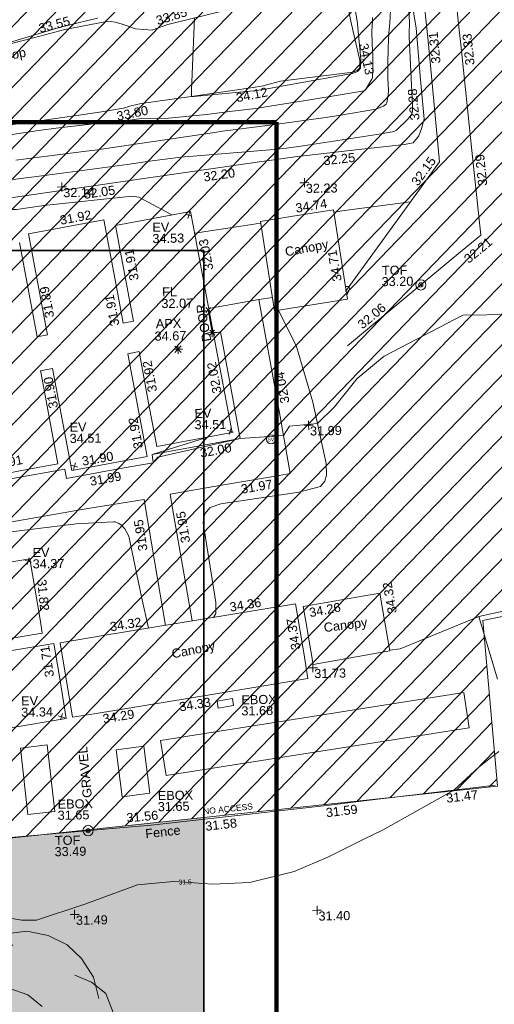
# Model space of a CAD drawing. Header units: millimetres. Extents: x -287732 to 520720, y -88450 to 287754.
# Tile 287 of 383: x 163753 to 183318, y 113792 to 154382. Entities that reach past the tile are written whole.
import ezdxf

# ---------------------------------------------------------------- set-up
doc = ezdxf.new("R2010")
doc.units = ezdxf.units.MM
for name, pattern in [('IMPORT-HIDDEN2 _3_', [4762.5, 3175, -1587.5]), ('IMPORT-UG_DRAINAGE_UNIDENTIFIED_QLB2 _2_', [2700, 1500, -300.0000000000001, 0, -250, 150, -300.0000000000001, 0, -200]), ('IMPORT-UG_ELEC_STREET LIGHTING_QLB2 _2_', [2700, 1500, -300.0000000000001, 0, -250, 150, -300.0000000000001, 0, -200])]:
    doc.linetypes.add(name, pattern=pattern)
for name, color, linetype, lineweight, true_color in [('00__TOPO__TOP_OF_FENCE_SYMBOL', 7, 'Continuous', 9, 0x666666), ('00_TOPO_APEX_BUILDING', 7, 'Continuous', 9, 0x666666), ('00_TOPO_EAVE', 7, 'Continuous', 9, 0x666666), ('00_TOPO_LEVEL_FLOOR', 7, 'Continuous', 9, 0x666666), ('00_TOPO_SERV_STOP_VALVE', 7, 'Continuous', 9, 0x666666), ('00_TOPO_TREE', 7, 'Continuous', 9, 0x666666), ('00_UAV_APEX_BUILDING', 7, 'Continuous', 9, 0x666666), ('00_UAV_BUILDING_CANOPY', 7, 'Continuous', 9, 0xff7fff), ('00_UAV_BUILDING_OUTLINE', 5, 'Continuous', 9, 0x0000ff), ('00_UAV_EAVE', 7, 'Continuous', 9, 0x666666), ('00_UAV_ESB_BOX', 240, 'Continuous', 9, 0xff003f), ('00_UAV_FENCE', 7, 'Continuous', 9, 0x264c2f), ('00_UAV_FOOTPATH', 7, 'Continuous', 9, 0xa50000), ('00_UAV_FORM_LINES', 7, 'Continuous', 9, 0x666666), ('00_UAV_FORM_LINES_2D', 7, 'Continuous', 9, 0x666666), ('00_UAV_INT_DOOR', 7, 'Continuous', 9, 0x7f4f3f), ('00_UAV_LEVEL_FLOOR', 7, 'Continuous', 9, 0x666666), ('00_UAV_LEVEL_SPOT', 7, 'Continuous', 9, 0x666666), ('00_UAV_PARKING', 4, 'Continuous', 9, 0x00ffff), ('00_UAV_SLOPE_BOTTOM', 30, 'Continuous', 9, 0xff7f00), ('00_UAV_SLOPE_TOP', 40, 'Continuous', 9, 0xffbf00), ('00_UAV_TOP_OF_FENCE', 6, 'Continuous', 9, 0xff00ff), ('01_DTM_CONTOUR_MJR', 7, 'Continuous', 9, 0x7f3f00), ('01_DTM_CONTOUR_MNR', 7, 'Continuous', 9, 0xa5a552), ('01_DTM_CONTOUR_MNR_LABELS', 7, 'Continuous', 9, 0xa5a552), ('12333-PUM-2D-U-0001-C01 - Rev2_REVIT IMPORT_dwg', 7, 'Continuous', 9, 0x767676), ('A_RHA_Line', 7, 'Continuous', 9, 0x00a600), ('PUM-CHAMBER EXTENTS', 6, 'IMPORT-HIDDEN2 _3_', 9, 0xff00ff), ('PUM-UNABLE TO SURVEY', 190, 'Continuous', 9, 0x7f00ff), ('PUM-UNIDENTIFIED-QLB2', 150, 'IMPORT-UG_DRAINAGE_UNIDENTIFIED_QLB2 _2_', 9, 0x007fff)]:
    doc.layers.add(name, color=color, linetype=linetype, lineweight=lineweight, true_color=true_color)
for name, color, linetype, lineweight in [('00_UAV_SURFACE', 7, 'Continuous', 9), ('00_UAV_SURVEY_TEXT', 7, 'Continuous', 9), ('A_RHA_Detail', 7, 'Continuous', 9)]:
    doc.layers.add(name, color=color, linetype=linetype, lineweight=lineweight)
doc.styles.add('Arial_1', font='arial.ttf', dxfattribs={"height": 250})
doc.styles.add('Swis721 Lt BT', font='swissl.ttf', dxfattribs={"height": 399.9999999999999})
doc.styles.add('Swis721 Lt BT_1', font='swissl.ttf', dxfattribs={"height": 200})
doc.styles.add('Swis721 Lt BT_2', font='swissl.ttf', dxfattribs={"height": 375})

# ---------------------------------------------------------------- blocks, each defined once
blk = doc.blocks.new('12333-PUM-2D-U-0001-C01 - Rev2_REVIT IMPORT_dwg_CONIFEROUS_TREE-2077251-Site Location Plan Proposed')
at = {"layer": '00_TOPO_TREE', "color": 254, "true_color": 0xcccccc, "flags": 128}
for points in [[(-1889.403682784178, 1545.875740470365), (-1717.639711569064, 2118.422311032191), (-1316.857112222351, 2519.204910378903), (-744.3105416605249, 2748.223538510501), (-171.763971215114, 2690.968881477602), (343.5279423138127, 2347.440939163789)], [(-343.5279423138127, 2461.950253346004), (114.5093140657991, 2633.714224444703), (687.0558846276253, 2690.968881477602), (1202.347798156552, 2576.459567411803), (1660.385054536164, 2347.440939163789), (2003.912996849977, 2003.912996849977), (2290.18628213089, 1545.875740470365), (2404.695596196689, 1030.583826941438)], [(-2404.695596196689, -801.5651986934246), (-2690.968881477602, -286.2732852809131), (-2805.478195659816, 286.2732852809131), (-2690.968881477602, 916.0745128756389), (-2347.440939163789, 1431.36642628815), (-1889.403682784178, 1774.894368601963), (-1316.857112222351, 1946.658339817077)], [(1832.149025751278, 1603.130397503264), (2232.93162509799, 1431.36642628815), (2576.459567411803, 1145.093141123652), (2748.223538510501, 687.0558846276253), (2690.968881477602, 229.0186282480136), (2461.950253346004, -171.763971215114)], [(229.0186282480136, 1316.857112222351), (687.0558846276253, 1145.093141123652), (1030.583826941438, 858.8198558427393)], [(2404.695596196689, 343.5279423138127), (2633.714224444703, -114.5093140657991), (2690.968881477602, -629.8012275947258), (2576.459567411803, -1145.093141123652), (2290.18628213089, -1603.130397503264), (1889.403682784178, -1889.403682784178), (1431.36642628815, -2118.422311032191)], [(-744.3105416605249, -858.8198558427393), (-1087.838483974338, -400.7825993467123), (-1145.093141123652, 114.5093140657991)], [(-1259.602455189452, -2061.167653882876), (-1832.149025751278, -2003.912996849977), (-2290.18628213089, -1717.639711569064), (-2576.459567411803, -1259.602455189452), (-2633.714224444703, -744.3105416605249), (-2461.950253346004, -229.0186282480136)], [(1374.111769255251, -629.8012275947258), (1145.093141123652, -1030.583826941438), (801.5651986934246, -1316.857112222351)], [(916.0745128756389, -2347.440939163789), (572.5465705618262, -2633.714224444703), (114.5093140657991, -2805.478195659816), (-343.5279423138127, -2862.732852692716), (-801.5651986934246, -2805.478195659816), (-1259.602455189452, -2576.459567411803), (-1603.130397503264, -2290.18628213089), (-1832.149025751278, -1889.403682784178)], [(1832.149025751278, -1717.639711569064), (1660.385054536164, -2232.93162509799), (1259.602455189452, -2576.459567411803), (744.3105416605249, -2690.968881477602), (229.0186282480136, -2461.950253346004)]]:
    blk.add_lwpolyline(points, dxfattribs=at)
at = {"layer": '00_TOPO_TREE', "color": 254, "true_color": 0xcccccc}
blk.add_circle((0, 0), 176.6246020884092, dxfattribs=at)
blk = doc.blocks.new('12333-PUM-2D-U-0001-C01 - Rev2_REVIT IMPORT_dwg_MSL_Apex_SYM-2077252-Site Location Plan Proposed')
at = {"layer": '00_TOPO_APEX_BUILDING', "color": 254, "true_color": 0xcccccc, "flags": 128}
for points in [[(0, -500.8627267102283), (0, 0), (-500.8627267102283, 0)], [(354.163430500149, 354.1634305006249), (0, 0), (-354.1634305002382, 354.1634305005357)], [(354.1634305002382, -354.1634305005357), (0, 0), (-354.163430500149, -354.1634305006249)], [(500.8627267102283, 0), (0, 0), (0, 500.8627267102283)]]:
    blk.add_lwpolyline(points, dxfattribs=at)
blk = doc.blocks.new('12333-PUM-2D-U-0001-C01 - Rev2_REVIT IMPORT_dwg_MSL_Eaves_SYM_1-V82-Site Location Plan Proposed')
at = {"layer": '00_TOPO_EAVE', "color": 254, "true_color": 0xcccccc}
for p, q in [((356.5791934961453, -116.0873754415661), (-356.5791934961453, 116.0873754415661)), ((-116.0873754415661, -356.5791934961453), (116.0873754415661, 356.5791934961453))]:
    blk.add_line(p, q, dxfattribs=at)
blk = doc.blocks.new('12333-PUM-2D-U-0001-C01 - Rev2_REVIT IMPORT_dwg_MSL_Sluice_Valve_SYM-2077246-Site Location Plan Proposed')
at = {"layer": '00_TOPO_SERV_STOP_VALVE', "color": 254, "true_color": 0xcccccc}
blk.add_circle((0, 0), 500.0000000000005, dxfattribs=at)
at = {"layer": '00_TOPO_SERV_STOP_VALVE', "insert": (0, 198.9876086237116), "char_height": 399.9999999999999, "width": 785.1100955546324, "attachment_point": 2, "line_spacing_factor": 1.005061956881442, "style": 'Swis721 Lt BT'}
blk.add_mtext('SV', dxfattribs=at)
blk = doc.blocks.new('12333-PUM-2D-U-0001-C01 - Rev2_REVIT IMPORT_dwg_MSL_Node_LineworkTOF-2077248-Site Location Plan Proposed')
at = {"layer": '00__TOPO__TOP_OF_FENCE_SYMBOL', "color": 254, "true_color": 0xcccccc, "flags": 128}
for points in [[(165.3591892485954, 165.3591892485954), (0, 0), (-165.3591892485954, 165.3591892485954)], [(165.3591892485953, -165.3591892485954), (0, 0), (-165.3591892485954, -165.3591892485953)]]:
    blk.add_lwpolyline(points, dxfattribs=at)
at = {"layer": '00__TOPO__TOP_OF_FENCE_SYMBOL', "color": 254, "true_color": 0xcccccc}
for radius in [562.5594001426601, 233.853208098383]:
    blk.add_circle((0, 0), radius, dxfattribs=at)
blk = doc.blocks.new('12333-PUM-2D-U-0001-C01 - Rev2_REVIT IMPORT_dwg_MSL_FLlvl_SYM-V156-Site Location Plan Proposed')
at = {"layer": '00_TOPO_LEVEL_FLOOR', "color": 254, "true_color": 0xcccccc, "flags": 128}
for points in [[(0, -38.9261101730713), (0, 0), (-38.9261101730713, 0)], [(38.9261101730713, 0), (0, 0), (0, 38.9261101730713)]]:
    blk.add_lwpolyline(points, dxfattribs=at)
blk = doc.blocks.new('12333-PUM-2D-U-0001-C01 - Rev2_REVIT IMPORT_dwg_MSL_Node_Linework-V178-Site Location Plan Proposed')
at = {"layer": '00_UAV_INT_DOOR', "color": 9, "true_color": 0xd4c4bf, "flags": 128}
for points in [[(530.3860888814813, 530.3860888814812), (0, 0), (-530.3860888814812, 530.3860888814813)], [(530.3860888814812, -530.3860888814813), (0, 0), (-530.3860888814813, -530.3860888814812)]]:
    blk.add_lwpolyline(points, dxfattribs=at)
blk = doc.blocks.new('12333-PUM-2D-U-0001-C01 - Rev2_REVIT IMPORT_dwg_UAV-2077255-Site Location Plan Proposed')
at = {"layer": '00_UAV_LEVEL_SPOT', "color": 254, "true_color": 0xcccccc, "flags": 128}
for points in [[(0, -500.0000000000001), (0, 0), (-500.0000000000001, 0)], [(500.0000000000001, 0), (0, 0), (0, 500.0000000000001)]]:
    blk.add_lwpolyline(points, dxfattribs=at)
blk = doc.blocks.new('12333-PUM-2D-U-0001-C01 - Rev2_REVIT IMPORT_dwg_MGS62954_T2_Galway_ITM_3d_Rev1-2077680-Site Location Plan Proposed')
at = {"layer": '00_UAV_BUILDING_CANOPY', "color": 254, "true_color": 0xcccccc, "flags": 128}
for points in [[(534078673.6155, 725694744.616), (534078155.6155, 725698438.6159999), (534079413.068827, 725698614.9454054), (534081178.3182378, 725698862.4817334), (534081625.1037855, 725695676.3315147), (534081696.3182377, 725695168.4817331)], [(534083188.6154999, 725680637.616), (534080019.6155, 725680139.616), (534079741.5511642, 725681909.0655589), (534079643.1496285, 725682535.2391858), (534082812.1496286, 725683033.2391859), (534082991.8124288, 725681889.963254)], [(534070054.711, 725678132.103), (534069602.7110001, 725681216.1030002), (534071465.7180731, 725681489.1507293), (534076412.6596938, 725682214.1888655), (534079335.739113, 725682642.6038775), (534079632.3559645, 725680618.7844739), (534079787.7391128, 725679558.6038775), (534075900.950905, 725678988.9449056), (534070953.9461511, 725678263.8975165)]]:
    blk.add_lwpolyline(points, close=True, dxfattribs=at)
at = {"layer": '00_UAV_BUILDING_OUTLINE', "color": 254, "true_color": 0xcccccc, "flags": 128}
blk.add_lwpolyline([(534068209.3211307, 725697741.4646657), (534068872.9551054, 725693838.6648599), (534069305.4749523, 725693912.210745), (534069244.8461879, 725694268.7656213), (534068595.3397062, 725698088.4823103), (534069704.7421621, 725698277.125643), (534071704.7286544, 725698617.2043179), (534072202.8204221, 725695687.9503522), (534072432.6616348, 725694336.2651252), (534072857.7697985, 725694408.5507238), (534072321.7256364, 725697561.0009137), (534072184.5362148, 725698367.8053685), (534075287.1775, 725698895.38), (534075460.1952778, 725697877.8706884), (534076298.3663532, 725692948.6265062), (534076841.1775, 725689756.3800001), (534073730.4864418, 725689227.4365814), (534073421.5379869, 725691044.347733), (534073062.4725538, 725693155.9944464), (534072597.4537979, 725693076.9224311), (534072997.4877777, 725690724.341644), (534073320.1206257, 725688826.9532269), (534070288.3337297, 725688311.4267107), (534070207.3981455, 725688297.6643845), (534069489.5733477, 725692519.1578423), (534068987.579414, 725692433.7985497), (534069008.8041034, 725692308.9771626), (534069640.9839677, 725688591.1574823), (534068429.585721, 725688385.1707358), (534066527.3235857, 725688061.7091582)], dxfattribs=at)
blk.add_lwpolyline([(534069799.711, 725678085.103), (534064853.4451598, 725677354.1781667), (534060616.711, 725676728.1030002), (534060511.8629655, 725677437.6236354), (534060153.7143506, 725679861.2630826), (534062676.3132614, 725680234.0352403), (534064135.0224958, 725680449.5931658), (534064068.4075165, 725680900.3856164), (534061031.6232669, 725680451.6307185), (534060376.5087418, 725680354.822441), (534059920.7183136, 725683439.217061), (534061123.8250226, 725683617.0038198), (534066070.1109572, 725684347.9316231), (534068418.4623669, 725684694.9546945), (534068802.3670987, 725682097.0201697), (534068871.9249807, 725681626.312705), (534065293.2524036, 725681097.4813111), (534065366.7147571, 725680600.3517666), (534065765.8928457, 725680659.339534), (534069341.2339101, 725681187.6786203), (534069543.7343616, 725679817.3310544)], close=True, dxfattribs=at)
at = {"layer": '00_UAV_ESB_BOX', "color": 254, "true_color": 0xcccccc, "flags": 128}
for points in [[(534076024.7110001, 725678693.103), (534076661.7110001, 725678790.103), (534076705.092913, 725678505.2135309), (534076068.0929129, 725678408.2135308)], [(534068151.711, 725674158.103), (534067886.711, 725676903.103), (534068994.5958242, 725677010.0572727), (534069259.5958242, 725674265.0572728)], [(534072040.711, 725674816.103), (534071826.711, 725676761.103), (534072977.1728241, 725676887.6833756), (534073191.1728243, 725674942.6833755)]]:
    blk.add_lwpolyline(points, close=True, dxfattribs=at)
at = {"layer": '00_UAV_FENCE', "color": 254, "true_color": 0xcccccc, "flags": 128}
for points in [[(534084566.4710001, 725731101.5185002), (534084941.2414995, 725726116.6528975), (534085104.4710001, 725723945.5185), (534085305.9987741, 725721131.8778507), (534085447.5775002, 725719155.219), (534085673.780219, 725716147.4232845), (534085996.5775002, 725711855.219), (534086056.6948432, 725711163.7040931), (534086489.6503397, 725706183.5242652), (534086541.5775001, 725705586.2190001), (534086924.9495795, 725701202.7571129), (534087230.5775002, 725697708.219), (534086066.2588428, 725696776.3391744), (534082164.4504026, 725693653.4685186), (534081658.6155, 725693248.616)], [(534081619.6155, 725695485.6159999), (534084621.7436427, 725699480.6394203), (534085589.6155, 725700768.6160002), (534085327.4953504, 725704144.9693265), (534085212.5775, 725705625.2190001), (534084909.586341, 725709126.1092554), (534084817.5775002, 725710189.219), (534084346.5568454, 725714092.015847), (534084283.4714114, 725714614.7309977)], [(534089143.3217632, 725682445.8489099), (534086881.874, 725681991.1450001), (534087594.2422836, 725679397.2431676)], [(534087428.874, 725675030.1450001), (534086861.7802981, 725674972.0155913), (534081889.1797605, 725674462.3038288), (534080589.711, 725674329.103), (534076913.1171853, 725673979.0225514), (534073227.7110001, 725673628.103), (534071933.147804, 725673537.4932157), (534066945.5273138, 725673188.3969193), (534066512.7110001, 725673158.1030002), (534063496.711, 725674843.103), (534062386.4544476, 725674831.1016682), (534059333.7110001, 725674798.1030003), (534057390.5969357, 725674713.8680773), (534056611.711, 725674680.103), (534054880.711, 725674418.1030002), (534052433.7974977, 725674089.4874405), (534050457.711, 725673824.103), (534047493.6012504, 725673326.1071055), (534046731.711, 725673198.1030002), (534044850.711, 725672984.1030002)], [(534086881.874, 725681991.1450001), (534083613.6155001, 725680717.616), (534083183.0715421, 725680672.8947204)]]:
    blk.add_lwpolyline(points, dxfattribs=at)
at = {"layer": '00_UAV_FOOTPATH', "color": 254, "true_color": 0xcccccc, "flags": 128}
for points in [[(534075968.6450253, 725694887.701934), (534078041.6155, 725695214.6160002), (534078511.3301653, 725692351.9035442), (534078834.6155, 725690381.6159999), (534079207.6155, 725688020.6159999), (534078602.0871917, 725687928.1640404), (534076371.6155, 725687587.616), (534074241.6155, 725687251.6159999), (534074331.346966, 725686671.2210457), (534074696.6155002, 725684308.616), (534075064.9009984, 725682016.6574355)], [(534076142.6023733, 725693864.667055), (534076439.6155001, 725693907.616), (534076831.6155002, 725691522.6159999), (534077167.6155001, 725689503.616), (534076935.414939, 725689465.181923), (534073530.6155, 725688901.616), (534073566.6155002, 725688565.616), (534072371.3094326, 725688371.7964786), (534071241.6155, 725688188.6159999), (534069977.6155, 725687979.6159999), (534069914.6155001, 725688364.6159999), (534067757.1823174, 725688023.5059451), (534067460.6155, 725687976.6160002), (534064674.6155002, 725687570.616), (534062811.9513893, 725687287.8846374), (534061683.6155, 725687116.616), (534058102.6155, 725686581.6159999), (534057867.9039329, 725686542.991777), (534054369.0830001, 725685967.2245001), (534052934.3263416, 725685736.5996833), (534051078.0830001, 725685438.2245002), (534051051.9175004, 725685703.2096509)], [(534073959.2567176, 725681854.6109973), (534073562.6155, 725684437.616), (534073204.1032817, 725686797.1475416), (534073163.6155, 725687063.6159999), (534070838.6155, 725686722.6159999), (534068486.7404974, 725686354.3767961), (534067932.6155, 725686267.6159999), (534064375.6155002, 725685728.6159999), (534064516.0859103, 725684898.925334), (534064645.0253766, 725684137.3423675)]]:
    blk.add_lwpolyline(points, dxfattribs=at)
at = {"layer": '00_UAV_FORM_LINES', "color": 254, "true_color": 0xcccccc, "flags": 128}
for points in [[(534075887.9019999, 725686682.1594999), (534076318.7110001, 725686826.1030002), (534079553.7110001, 725687253.103), (534080437.711, 725687467.103), (534080631.711, 725687680.1030002), (534080699.711, 725687922.1030002), (534080692.711, 725688416.103), (534080187.711, 725690950.1030002), (534079551.7110001, 725693251.103), (534078843.1393865, 725694768.3878931)], [(534075944.3802122, 725682145.5564642), (534076041.902, 725682311.1595), (534076053.902, 725682762.1595), (534075582.902, 725686052.1595), (534075610.902, 725686243.1595001), (534075663.902, 725686422.1595001), (534075887.9019999, 725686682.1594999)], [(534064897.6776701, 725684174.6775697), (534064749.902, 725685233.1595001), (534064783.902, 725685343.1595001), (534065011.902, 725685505.1595), (534065296.9019999, 725685571.1595001), (534070353.902, 725686104.1595001), (534071880.9019999, 725686165.1595), (534071949.902, 725686155.1595), (534072075.902, 725686101.1595), (534072212.902, 725686010.1595001), (534072351.902, 725685866.1595), (534072509.902, 725685550.1595), (534072988.9019999, 725683048.1595001), (534073249.7007869, 725681750.6164188)]]:
    blk.add_lwpolyline(points, dxfattribs=at)
at = {"layer": '00_UAV_FORM_LINES_2D', "color": 254, "true_color": 0xcccccc, "flags": 128}
blk.add_lwpolyline([(534086401.711, 725677414.1030002), (534073870.711, 725675659.1030002), (534073666.5823961, 725677116.6161262), (534086197.5823961, 725678871.6161258)], close=True, dxfattribs=at)
at = {"layer": '00_UAV_INT_DOOR', "color": 254, "true_color": 0xcccccc}
blk.add_line((534076092.5775, 725693887.219), (534075944.5775, 725694823.2190001), dxfattribs=at)
at = {"layer": '00_UAV_PARKING', "color": 254, "true_color": 0xcccccc}
blk.add_line((534078041.6155, 725695214.6159999), (534078596.1039685, 725695297.37198), dxfattribs=at)
at = {"layer": '00_UAV_SLOPE_BOTTOM', "color": 254, "true_color": 0xcccccc, "flags": 128}
blk.add_lwpolyline([(534084316.902, 725709095.1595), (534084716.902, 725706288.1595001), (534084864.1403317, 725704168.1531754), (534084977.902, 725702530.1595001), (534084863.902, 725702150.1595), (534084745.9019999, 725701843.1595001), (534084514.902, 725701568.1595001), (534084152.9019999, 725701504.1595), (534082260.0257335, 725701324.9794651), (534079620.9019999, 725701075.1595001), (534077292.8424879, 725700783.2410814), (534073870.902, 725700354.1595001), (534072335.3042991, 725700158.6450529), (534067893.902, 725699593.1595001), (534067380.041577, 725699498.2026293), (534065355.9019999, 725699124.1595001)], dxfattribs=at)
at = {"layer": '00_UAV_SLOPE_TOP', "color": 254, "true_color": 0xcccccc, "flags": 128}
for points in [[(534071601.902, 725703052.1595), (534069416.902, 725702782.1595001), (534067947.902, 725702600.1595001)], [(534067862.902, 725705910.1595), (534068998.7159233, 725706184.6836723), (534070241.902, 725706485.1595001), (534071886.902, 725706780.1595), (534072108.9019999, 725706785.1595), (534072317.902, 725706755.1595001), (534072565.902, 725706681.1595001), (534072762.9019999, 725706614.1595001), (534073152.902, 725706466.1595001), (534073828.9019999, 725706398.1595), (534073861.3037724, 725706408.8451909), (534074486.9020001, 725706615.1595), (534076948.9019999, 725707179.1595001)], [(534081916.902, 725707249.1595002), (534082032.9019999, 725706630.1595001), (534082186.9633693, 725705886.9050968), (534082368.902, 725705009.1595), (534082368.902, 725704696.1595001), (534082253.9020001, 725704584.1595001), (534082075.902, 725704518.1595), (534079092.902, 725704197.1595), (534078670.8867025, 725704101.3191377), (534078295.902, 725704016.1595002), (534077951.902, 725703959.1595), (534075495.902, 725703645.1595001), (534073732.1787094, 725703435.890393), (534073329.9020001, 725703388.1595), (534072856.902, 725703282.1595001), (534072593.9019999, 725703206.1595001), (534071601.902, 725703052.1595)]]:
    blk.add_lwpolyline(points, dxfattribs=at)
at = {"layer": '00_UAV_SURFACE', "color": 254, "true_color": 0xcccccc, "flags": 128}
for points in [[(534084358.0294566, 725699129.706915), (534081627.7322822, 725698818.1555828), (534081192.6757179, 725698760.0946065)], [(534078167.1556081, 725698356.320326), (534077445.5558401, 725698260.0183957), (534075440.5492242, 725697993.4081938)]]:
    blk.add_lwpolyline(points, dxfattribs=at)
at = {"layer": '01_DTM_CONTOUR_MJR', "color": 254, "true_color": 0xcccccc, "flags": 128}
blk.add_lwpolyline([(534084340, 725708940.0000002), (534084452.8030225, 725706558.9097788), (534084445.7748025, 725706349.5357338), (534084429.5592022, 725706242.5423534), (534084422.5952014, 725706091.0464451), (534084421.898213, 725705932.6862141), (534084505.1613889, 725703084.8986096), (534084509.1379311, 725702926.5154265), (534084506.5057251, 725702858.6607323), (534084473.1443371, 725702763.716778), (534084310.5709871, 725702545.7197058), (534083839.5626149, 725702095.2716875), (534083727.9786248, 725702044.4397895), (534083198.9258881, 725701959.6858209), (534079981.179299, 725701521.4413655), (534079287.0621647, 725701435.8114272), (534078783.3144205, 725701389.4949794), (534074923.707903, 725701136.164881), (534073624.6528528, 725701001.2851547), (534072711.0454916, 725700883.5564154), (534069405.3163152, 725700490.9988903), (534067999.4940206, 725700346.5041419)], dxfattribs=at)
at = {"layer": '01_DTM_CONTOUR_MNR', "color": 254, "true_color": 0xcccccc, "flags": 128}
for points in [[(534088430.0000002, 725694420.0000001), (534086430.0000002, 725694420.0000001), (534083167.3735667, 725692798.3321084), (534082029.9393241, 725691890.3528744), (534081082.2361079, 725690738.8905637), (534080370, 725690060.0000002), (534079207.887597, 725689981.7958657), (534078960.0000001, 725689590.0000002), (534077170.0000001, 725689500.0000001), (534073766.4736586, 725688790.9223619), (534073570.0000001, 725688570.0000002), (534073530.0000001, 725688900.0000001), (534075921.8781044, 725689600.0618842)], [(534083690.2775289, 725707326.3232564), (534083634.3667529, 725706525.6966919), (534083580.4832805, 725706103.8044577), (534083546.3139103, 725705504.8444778), (534083523.6891025, 725704856.0657053), (534083516.6288864, 725704240.1022899), (534083526.1832269, 725703754.2667564), (534083520.6059644, 725703542.9911544), (534083456.3515237, 725703232.571242), (534083428.0964162, 725703181.3115098), (534083317.9549157, 725703095.4678937), (534082999.9386626, 725702983.6669164), (534081550.2896962, 725702756.5266469), (534080927.5239016, 725702678.0847688), (534078412.3242056, 725702370.6458873), (534076657.4611285, 725702175.8607738), (534076250.9449593, 725702126.4081534), (534073345.9455169, 725701741.1264462), (534071383.5111297, 725701494.7231783), (534071030.5861937, 725701457.3755746), (534068550.0000001, 725701180.0000001), (534068128.2443356, 725701133.2580464)], [(534082930.0828139, 725706752.8498653), (534082918.9225297, 725706622.4023716), (534082881.5674415, 725706196.8751807), (534082892.5144461, 725705666.3291211), (534082915.0804583, 725705197.7499357), (534082899.1516067, 725704730.5603876), (534082897.0555556, 725704605.2484397), (534082879.2924776, 725704286.9072126), (534082858.2044939, 725704216.2698619), (534082587.1068377, 725703785.7991452), (534082524.1269051, 725703742.7779164), (534081534.0645471, 725703598.3670312), (534080367.1219, 725703425.0473908), (534078624.2135642, 725703172.8811929), (534078305.8085863, 725703125.4777141), (534078157.2199067, 725703108.0959394), (534077088.4862501, 725702996.4648849), (534076012.7269439, 725702883.6661807), (534074438.3095587, 725702753.8943065), (534073326.0038587, 725702758.6096823), (534073031.4420577, 725702732.130816), (534072854.4512374, 725702702.8332437), (534072153.1637638, 725702651.2075193), (534071482.2008901, 725702591.2034668), (534069923.4316689, 725702441.5820448), (534069081.4602316, 725702348.4264019), (534067993.2954502, 725702196.8111211)], [(534067941.9077772, 725705991.1422842), (534070006.2179585, 725706575.6605953), (534070330.1252804, 725706655.2296809), (534071585.083612, 725706933.7612555)], [(534082212.5560196, 725707106.0075845), (534082284.5655175, 725706627.8242264), (534082298.5708178, 725706493.3993256), (534082407.7022809, 725705057.3577431), (534082410.9302326, 725705024.0981914), (534082409.0962974, 725704989.3536408), (534082400.0675678, 725704694.5945947), (534082396.2170089, 725704678.735093), (534082287.8566511, 725704557.3602382), (534082265.8686067, 725704542.6146387), (534082103.0037454, 725704479.7434458), (534082049.9299027, 725704469.2365025), (534079364.362372, 725704033.5179783), (534078986.1520915, 725703971.0020481), (534078301.028174, 725703861.661199), (534077982.3175594, 725703827.1389229), (534077820.0742545, 725703814.6883109), (534075510.7684212, 725703633.9052632), (534075482.6024027, 725703635.3157895), (534075410.0000001, 725703640.0000001), (534075409.0672349, 725703799.7395834), (534075417.1944571, 725703893.4974878), (534075590, 725706870.0000001)], [(534087599.4705363, 725676412.8163818), (534087058.4093427, 725676005.6305062), (534086761.7970268, 725675785.0693599), (534085720.0000001, 725674860), (534082747.871547, 725673256.6836838), (534081974.1227734, 725672893.220382), (534080502.5102574, 725672191.9694145), (534079088.2241264, 725671611.5075622), (534077252.9348937, 725671193.4796716), (534075699.052404, 725671153.2318075), (534074578.0689409, 725671251.290397), (534074103.7256781, 725671292.7838113), (534072620.2880366, 725671183.5307467), (534070430.0000002, 725670420.0000001), (534068430.0000002, 725669798.2101169), (534067820.3990746, 725669810.3990747), (534066430.0000002, 725670065.8333334), (534066098.3333334, 725670088.3333334), (534064430.0000002, 725670022.9185867), (534063931.8796992, 725669921.8796993), (534062430.0000002, 725669295.0000001), (534061470.1023893, 725668420.0000001), (534061065.0000002, 725666280.9451221), (534060928.1374527, 725665752.8127036)], [(534074508.7749126, 725698763.0200459), (534074510.0000001, 725698770), (534073169.4199463, 725699529.2020671), (534072894.1129035, 725699571.9886279), (534069250.040094, 725699243.7430732), (534068119.7695739, 725699104.5713229), (534067974.6153151, 725699100.8177096), (534067431.8216228, 725699189.9487303), (534067323.7120188, 725699228.9439045), (534067237.7180876, 725699259.9296348), (534066929.7056737, 725699304.5070924), (534066440.0000002, 725699320.0000002), (534065357.1614688, 725699168.5704226), (534064518.486931, 725699041.356467), (534064419.6105282, 725699007.5669796), (534062700.0000001, 725697670), (534060032.7853528, 725697117.6569895), (534059728.1645822, 725697053.2062737), (534056799.1069429, 725696436.4212999), (534056064.8993888, 725696250.420629), (534053749.1185519, 725695613.5309303), (534052280.4429067, 725695293.9060519)], [(534081670.6902593, 725695351.2418721), (534081787.456728, 725695556.2662989), (534081765.2482004, 725695682.9574634), (534081622.2303822, 725695696.822541)]]:
    blk.add_lwpolyline(points, dxfattribs=at)
for name, p, xscale, yscale, zscale in [('12333-PUM-2D-U-0001-C01 - Rev2_REVIT IMPORT_dwg_UAV-2077255-Site Location Plan Proposed', (534070000.0000001, 725700000), 0.375, 0.375, 0.375), ('12333-PUM-2D-U-0001-C01 - Rev2_REVIT IMPORT_dwg_UAV-2077255-Site Location Plan Proposed', (534080000.0000001, 725700000), 0.375, 0.375, 0.375), ('12333-PUM-2D-U-0001-C01 - Rev2_REVIT IMPORT_dwg_MSL_Eaves_SYM_1-V82-Site Location Plan Proposed', (534075208.1775001, 725698748.38), 0.375, 0.375, 0.375), ('12333-PUM-2D-U-0001-C01 - Rev2_REVIT IMPORT_dwg_MSL_Node_LineworkTOF-2077248-Site Location Plan Proposed', (534084722.8773695, 725695701.6536717), 0.375, 0.375, 0.375), ('12333-PUM-2D-U-0001-C01 - Rev2_REVIT IMPORT_dwg_MSL_Node_Linework-V178-Site Location Plan Proposed', (534075944.5775, 725694823.2190001), 0.19, 0.19, 0.19), ('12333-PUM-2D-U-0001-C01 - Rev2_REVIT IMPORT_dwg_MSL_FLlvl_SYM-V156-Site Location Plan Proposed', (534076092.5775, 725693887.219), 4.94, 4.94, 4.94), ('12333-PUM-2D-U-0001-C01 - Rev2_REVIT IMPORT_dwg_MSL_Node_Linework-V178-Site Location Plan Proposed', (534076092.5775, 725693887.219), 0.19, 0.19, 0.19), ('12333-PUM-2D-U-0001-C01 - Rev2_REVIT IMPORT_dwg_MSL_Apex_SYM-2077252-Site Location Plan Proposed', (534074668.711, 725693225.1030002), 0.375, 0.375, 0.375), ('12333-PUM-2D-U-0001-C01 - Rev2_REVIT IMPORT_dwg_UAV-2077255-Site Location Plan Proposed', (534080000.0000001, 725690000.0000001), 0.375, 0.375, 0.375), ('12333-PUM-2D-U-0001-C01 - Rev2_REVIT IMPORT_dwg_MSL_Eaves_SYM_1-V82-Site Location Plan Proposed', (534076767.1775, 725689806.3800001), 0.375, 0.375, 0.375), ('12333-PUM-2D-U-0001-C01 - Rev2_REVIT IMPORT_dwg_MSL_Sluice_Valve_SYM-2077246-Site Location Plan Proposed', (534078434.711, 725689442.103), 0.375, 0.375, 0.375), ('12333-PUM-2D-U-0001-C01 - Rev2_REVIT IMPORT_dwg_MSL_Eaves_SYM_1-V82-Site Location Plan Proposed', (534070318.1775001, 725688480.3800001), 0.375, 0.375, 0.375), ('12333-PUM-2D-U-0001-C01 - Rev2_REVIT IMPORT_dwg_MSL_Eaves_SYM_1-V82-Site Location Plan Proposed', (534068342.711, 725684600.103), 0.375, 0.375, 0.375), ('12333-PUM-2D-U-0001-C01 - Rev2_REVIT IMPORT_dwg_UAV-2077255-Site Location Plan Proposed', (534080000.0000001, 725680000), 0.375, 0.375, 0.375), ('12333-PUM-2D-U-0001-C01 - Rev2_REVIT IMPORT_dwg_MSL_Eaves_SYM_1-V82-Site Location Plan Proposed', (534069606.711, 725678164.103), 0.375, 0.375, 0.375), ('12333-PUM-2D-U-0001-C01 - Rev2_REVIT IMPORT_dwg_MSL_Node_LineworkTOF-2077248-Site Location Plan Proposed', (534070617.6974999, 725673448.507), 0.375, 0.375, 0.375), ('12333-PUM-2D-U-0001-C01 - Rev2_REVIT IMPORT_dwg_UAV-2077255-Site Location Plan Proposed', (534070000.0000001, 725670000.0000001), 0.375, 0.375, 0.375), ('12333-PUM-2D-U-0001-C01 - Rev2_REVIT IMPORT_dwg_UAV-2077255-Site Location Plan Proposed', (534080000.0000001, 725670000.0000001), 0.375, 0.375, 0.375), ('12333-PUM-2D-U-0001-C01 - Rev2_REVIT IMPORT_dwg_CONIFEROUS_TREE-2077251-Site Location Plan Proposed', (534066847.6974999, 725664771.507), 1.7, 1.7, 1.7)]:
    blk.add_blockref(name, p, dxfattribs=dict(xscale=xscale, yscale=yscale, zscale=zscale))
at = {"layer": '00_UAV_APEX_BUILDING', "char_height": 375, "attachment_point": 1, "line_spacing_factor": 1.005061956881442, "style": 'Swis721 Lt BT_2'}
for s, insert, width in [('APX', (534073772.7307565, 725694481.5114622), 1130.237340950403), ('34.67', (534073713.151217, 725693969.5050838), 1495.902363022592)]:
    blk.add_mtext(s, dxfattribs=dict(at, insert=insert, width=width))
at = {"layer": '00_UAV_BUILDING_CANOPY', "color": 251, "true_color": 0x666666, "char_height": 375, "attachment_point": 1, "line_spacing_factor": 1.005061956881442, "style": 'Swis721 Lt BT_2'}
for s, insert, width, rotation in [('34.74', (534079591.8746332, 725699140.0938114), 1495.902363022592, 7.982388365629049), ('Canopy', (534079122.8568488, 725697344.674534), 2113.25889379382, 9.631230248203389), ('34.71', (534081105.0066611, 725695877.8095901), 1495.902363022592, 99.15826044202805), ('34.32', (534083133.6292456, 725682152.7599134), 1495.902363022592, 98.93084215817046), ('34.36', (534076588.2020364, 725682740.437144), 1495.902363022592, 8.338071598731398), ('34.26', (534079859.0181962, 725682454.2170061), 1495.902363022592, 9.662887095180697), ('34.32', (534071641.2604157, 725682015.3990078), 1495.902363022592, 8.338071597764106), ('34.37', (534079131.8375263, 725680726.3794401), 1495.902363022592, 98.33807159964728), ('Canopy', (534080458.5415046, 725681832.350917), 2113.25889379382, 6.270000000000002), ('Canopy', (534074164.4766095, 725680857.4133695), 2113.25889379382, 9.967680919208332), ('34.33', (534074439.1468197, 725678664.6406724), 1495.902363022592, 8.338071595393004), ('34.29', (534071277.0712923, 725678227.5193572), 1495.902363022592, 8.338071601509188)]:
    blk.add_mtext(s, dxfattribs=dict(at, insert=insert, width=width, rotation=rotation))
at = {"layer": '00_UAV_BUILDING_OUTLINE', "color": 251, "true_color": 0x666666, "char_height": 375, "width": 1495.902363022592, "attachment_point": 1, "line_spacing_factor": 1.005061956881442, "style": 'Swis721 Lt BT_2'}
for s, insert, rotation in [('31.92', (534069868.1870134, 725698807.2559528), 9.650299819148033), ('32.03', (534075817.8907984, 725696423.8767631), 99.65029981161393), ('31.91', (534072737.8997747, 725696063.1098473), 99.3063743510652), ('31.89', (534069223.5990307, 725694581.9902513), 99.50015237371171), ('31.91', (534071903.7661647, 725694198.1465795), 99.65029981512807), ('31.92', (534073411.2636008, 725691450.4128647), 99.65029981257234), ('32.02', (534076069.1872753, 725691345.5925906), 99.65029981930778), ('31.90', (534069318.1699729, 725690851.4293581), 99.65029981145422), ('31.92', (534072788.5280064, 725689126.3553529), 99.65029980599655), ('31.91', (534066857.9117225, 725688763.7507643), 9.650299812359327), ('31.90', (534070601.866424, 725688860.4049729), 8.911678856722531), ('31.82', (534069074.0177594, 725683860.2700309), 274.5822552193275), ('31.71', (534068961.5427125, 725679779.5015922), 98.40593840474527)]:
    blk.add_mtext(s, dxfattribs=dict(at, insert=insert, rotation=rotation))
at = {"layer": '00_UAV_EAVE', "char_height": 375, "attachment_point": 1, "line_spacing_factor": 1.005061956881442, "style": 'Swis721 Lt BT_2'}
for s, insert, width in [('EV', (534073699.4927095, 725698459.8003432), 736.078940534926), ('34.53', (534073694.8243063, 725697993.049719), 1495.902363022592), ('EV', (534075302.6203898, 725690754.2664547), 736.078940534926), ('EV', (534070144.638939, 725690279.461451), 736.078940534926), ('34.51', (534075297.9519866, 725690287.5158305), 1495.902363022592), ('34.51', (534070139.9705358, 725689812.7108269), 1495.902363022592), ('EV', (534068529.5317929, 725685136.758824), 736.078940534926), ('34.37', (534068524.8633897, 725684670.0081998), 1495.902363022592), ('EV', (534067951.4783287, 725679028.503569), 736.078940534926), ('34.34', (534067946.8099255, 725678561.7529448), 1495.902363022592)]:
    blk.add_mtext(s, dxfattribs=dict(at, insert=insert, width=width))
at = {"layer": '00_UAV_ESB_BOX', "color": 251, "true_color": 0x666666, "char_height": 375, "attachment_point": 1, "line_spacing_factor": 1.005061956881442, "style": 'Swis721 Lt BT_2'}
for s, insert, width in [('EBOX', (534077029.7458466, 725678916.1112816), 1619.373669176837), ('31.68', (534077022.2649218, 725678459.7368728), 1495.902363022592), ('EBOX', (534069381.6847983, 725674747.2345228), 1619.373669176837), ('EBOX', (534073515.7557018, 725675029.1252599), 1619.373669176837), ('31.65', (534069374.2038735, 725674290.860114), 1495.902363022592), ('31.65', (534073508.274777, 725674572.7508512), 1495.902363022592)]:
    blk.add_mtext(s, dxfattribs=dict(at, insert=insert, width=width))
at = {"layer": '00_UAV_FENCE', "color": 251, "true_color": 0x666666, "char_height": 375, "attachment_point": 1, "line_spacing_factor": 1.005061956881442, "style": 'Swis721 Lt BT_2'}
for s, insert, width, rotation in [('32.31', (534085325.0310169, 725704801.0354952), 1495.902363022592, 94.43920209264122), ('32.33', (534086727.7832951, 725704705.235689), 1495.902363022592, 94.98046480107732), ('32.15', (534084376.0264794, 725699978.0079356), 1495.902363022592, 53.07634747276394), ('32.29', (534087163.6979253, 725699722.7674295), 1495.902363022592, 94.99829885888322), ('32.21', (534086479.9569591, 725696826.2970593), 1495.902363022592, 38.67255548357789), ('32.06', (534082050.1793427, 725694196.3262249), 1495.902363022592, 38.67255549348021), ('31.47', (534085383.4888194, 725674711.019491), 1495.902363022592, 5.8526094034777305), ('31.59', (534080412.9143255, 725674201.5154065), 1495.902363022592, 5.8526094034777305), ('31.56', (534072196.7372823, 725674137.1936319), 1495.902363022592, 4.003748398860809), ('Fence', (534072957.2261673, 725673463.4979223), 1681.10932225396, 5.339546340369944), ('31.58', (534075433.9949005, 725673728.7952975), 1495.902363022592, 5.4392302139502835)]:
    blk.add_mtext(s, dxfattribs=dict(at, insert=insert, width=width, rotation=rotation))
at = {"layer": '00_UAV_FOOTPATH', "color": 251, "true_color": 0x666666, "char_height": 375, "width": 1495.902363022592, "attachment_point": 1, "line_spacing_factor": 1.005061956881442, "style": 'Swis721 Lt BT_2'}
for s, insert, rotation in [('32.04', (534078861.3721324, 725690891.0867845), 99.31807816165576), ('32.00', (534075475.0906053, 725689113.0912762), 9.398444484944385), ('31.99', (534070912.8528726, 725688024.9900509), 9.210377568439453), ('31.97', (534077138.4745699, 725687594.543368), 8.680870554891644), ('31.95', (534074667.1350856, 725685212.0120962), 98.7885829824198), ('31.95', (534072901.4382717, 725684906.781266), 97.86915800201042)]:
    blk.add_mtext(s, dxfattribs=dict(at, insert=insert, rotation=rotation))
at = {"layer": '00_UAV_INT_DOOR', "color": 251, "true_color": 0x666666, "insert": (534075681.3897608, 725693489.799108), "char_height": 375, "width": 1790.333939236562, "attachment_point": 1, "rotation": 98.85774753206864, "line_spacing_factor": 1.005061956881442, "style": 'Swis721 Lt BT_2'}
blk.add_mtext('DOOR', dxfattribs=at)
at = {"layer": '00_UAV_LEVEL_FLOOR', "char_height": 375, "attachment_point": 1, "line_spacing_factor": 1.005061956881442, "style": 'Swis721 Lt BT_2'}
for s, insert, width in [('FL', (534074055.346177, 725695789.4846889), 683.841080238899), ('32.07', (534074017.7502248, 725695308.5598342), 1495.902363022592)]:
    blk.add_mtext(s, dxfattribs=dict(at, insert=insert, width=width))
at = {"layer": '00_UAV_LEVEL_SPOT', "char_height": 375, "width": 1495.902363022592, "attachment_point": 1, "line_spacing_factor": 1.005061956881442, "style": 'Swis721 Lt BT_2'}
for s, insert in [('32.14', (534070051.8765643, 725699949.1441548)), ('32.23', (534080051.8765643, 725699949.1441548)), ('31.99', (534080051.8765643, 725689949.1441547)), ('31.73', (534080051.8765643, 725679949.1441548)), ('31.49', (534070051.8765643, 725669949.1441548)), ('31.40', (534080051.8765643, 725669949.1441548))]:
    blk.add_mtext(s, dxfattribs=dict(at, insert=insert))
at = {"layer": '00_UAV_SLOPE_BOTTOM', "color": 251, "true_color": 0x666666, "char_height": 375, "width": 1495.902363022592, "attachment_point": 1, "line_spacing_factor": 1.005061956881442, "style": 'Swis721 Lt BT_2'}
for s, insert, rotation in [('32.28', (534084413.7078255, 725702476.8248129), 93.97291742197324), ('32.25', (534080783.5531173, 725701075.8348622), 5.407516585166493), ('32.20', (534075819.8140381, 725700488.7887594), 7.147090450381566), ('32.05', (534070867.636228, 725699862.0057899), 7.2559388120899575)]:
    blk.add_mtext(s, dxfattribs=dict(at, insert=insert, rotation=rotation))
at = {"layer": '00_UAV_SLOPE_TOP', "color": 251, "true_color": 0x666666, "char_height": 375, "attachment_point": 1, "line_spacing_factor": 1.005061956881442, "style": 'Swis721 Lt BT_2'}
for s, insert, width, rotation in [('33.85', (534073960.9692706, 725706954.5732855), 1495.902363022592, 16.435608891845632), ('33.55', (534069125.3728071, 725706724.7858834), 1495.902363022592, 13.587697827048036), ('Slope Top', (534066225.6817483, 725705333.5036112), 2763.857699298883, 10.571089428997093), ('34.13', (534082719.6177216, 725705731.8834676), 1495.902363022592, 280.5584893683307), ('34.12', (534077219.0580292, 725703730.8053477), 1495.902363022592, 10.148882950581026), ('33.80', (534072279.7254539, 725703052.6221795), 1495.902363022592, 10.624954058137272)]:
    blk.add_mtext(s, dxfattribs=dict(at, insert=insert, width=width, rotation=rotation))
at = {"layer": '00_UAV_SURVEY_TEXT', "color": 251, "true_color": 0x666666, "insert": (534070426.787037, 725674785.7905569), "char_height": 375, "width": 2322.210334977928, "attachment_point": 1, "rotation": 94.40165753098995, "line_spacing_factor": 1.005061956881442, "style": 'Swis721 Lt BT_2'}
blk.add_mtext('GRAVEL', dxfattribs=at)
at = {"layer": '00_UAV_TOP_OF_FENCE', "color": 251, "true_color": 0x666666, "char_height": 375, "attachment_point": 1, "line_spacing_factor": 1.005061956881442, "style": 'Swis721 Lt BT_2'}
for s, insert, width in [('TOF', (534083131.8939191, 725696514.8266652), 1163.479615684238), ('33.20', (534083109.4702772, 725696051.4499604), 1495.902363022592), ('TOF', (534069242.5412378, 725673254.7629275), 1163.479615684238), ('33.49', (534069220.117596, 725672791.3862227), 1495.902363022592)]:
    blk.add_mtext(s, dxfattribs=dict(at, insert=insert, width=width))
at = {"layer": '01_DTM_CONTOUR_MNR_LABELS', "color": 251, "true_color": 0x666666, "insert": (534074581.2551118, 725671361.9088045), "char_height": 200, "width": 620.5117196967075, "attachment_point": 2, "rotation": 359.82657048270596, "line_spacing_factor": 1.005061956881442, "style": 'Swis721 Lt BT_1'}
blk.add_mtext('31.5', dxfattribs=at)
blk = doc.blocks.new('12333-PUM-2D-U-0001-C01 - Rev2_REVIT IMPORT_dwg-1620468-Site Location Plan Proposed')
at = {"layer": 'PUM-CHAMBER EXTENTS', "true_color": 0xfff4d4}
h = blk.add_hatch(dxfattribs=at)
h.set_pattern_fill('FP_14', style=0, pattern_type=2)
h.set_pattern_definition([(45, (-533641079.65, -725615854.3560001), (-618.7184335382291, 618.7184335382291), [])])
h.paths.add_polyline_path([(403919.3501528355, 57112.64382128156), (422583.3501528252, 59059.64382132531), (425379.3501529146, 57266.64382137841), (446445.3501529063, 59135.64382132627), (445962.3501528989, 65972.64382138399), (472441.3501528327, 70954.64382134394), (475862.3501529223, 83851.64382134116), (472404.350152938, 114549.6438213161), (470529.3501529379, 123488.6438213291), (451569.3501528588, 121705.6438213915), (448766.3501529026, 118521.6438213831), (443614.3501529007, 118196.6438213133), (441393.3501528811, 120608.6438213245), (437801.3501529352, 120123.6438213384), (427379.3501529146, 117955.6438213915), (414454.3501528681, 116426.6438212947), (403467.3501529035, 115261.6438213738), (398244.3501529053, 114380.6438213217), (392331.3501528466, 110751.6438213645), (389433.3501529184, 106835.6438212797), (388966.3501528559, 103227.6438213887), (391008.3501528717, 96414.64382130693), (397227.3501529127, 88458.64382130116), (396038.3501528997, 85269.64382128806), (397110.6486418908, 81772.81873260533), (398121.3501528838, 78636.6438213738), (399845.3501529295, 78913.64382137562), (400589.3501528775, 74987.64382128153), (403820.5567114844, 57642.95396067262)])
at = {"layer": 'PUM-UNABLE TO SURVEY', "color": 7, "true_color": 0xfff4d4, "flags": 128}
blk.add_lwpolyline([(472441.3501528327, 70954.64382134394), (445962.3501528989, 65972.64382138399), (446445.3501529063, 59135.64382132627), (425379.3501529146, 57266.64382137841), (422583.3501528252, 59059.64382132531), (403919.3501528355, 57112.64382128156), (400589.3501528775, 74987.6438212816), (400192.1137844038, 77083.81315296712)], dxfattribs=at)
blk.add_blockref('12333-PUM-2D-U-0001-C01 - Rev2_REVIT IMPORT_dwg_MGS62954_T2_Galway_ITM_3d_Rev1-2077680-Site Location Plan Proposed', (-533641079.6498471, -725615854.3561786))
at = {"layer": 'PUM-UNIDENTIFIED-QLB2', "insert": (435308.1384808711, 58515.84529711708), "char_height": 250, "width": 2454.724016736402, "attachment_point": 2, "rotation": 5.070073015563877, "line_spacing_factor": 0.9417779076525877, "style": 'Arial_1'}
blk.add_mtext('NO ACCESS', dxfattribs=at)

msp = doc.modelspace()

# ---------------------------------------------------------------- hatches: boundary and pattern name
at = {"layer": 'A_RHA_Detail', "true_color": 0x94dcf8}
msp.add_hatch(color=141, dxfattribs=at).paths.add_polyline_path([(159593.1786951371, 97158.2957203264), (171337.8514295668, 97158.2957203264), (171337.8514295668, 121499.724506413), (162420.045015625, 120551.3968562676), (159593.1786951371, 122295.3268452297), (144679.4973237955, 120475.9221570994), (144679.4973237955, 97158.2957203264)])

# ---------------------------------------------------------------- linework, layer by layer
at = {"layer": 'A_RHA_Line', "color": 1, "lineweight": 140, "true_color": 0xff0000}
for p, q in [((140337.8514295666, 150158.2957203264), (174337.8514295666, 150158.2957203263)), ((174337.8514295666, 150158.2957203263), (174337.8514295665, 111883.409255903))]:
    msp.add_line(p, q, dxfattribs=at)
at = {"layer": 'A_RHA_Line', "color": 5, "lineweight": 35, "true_color": 0x0000ff}
for p, q in [((171337.8514295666, 144867.0176886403), (144679.4973237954, 144867.0176886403)), ((171337.8514295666, 97158.29572032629), (171337.8514295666, 144867.0176886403))]:
    msp.add_line(p, q, dxfattribs=at)

# ---------------------------------------------------------------- block references
at = {"layer": '12333-PUM-2D-U-0001-C01 - Rev2_REVIT IMPORT_dwg', "color": 254, "linetype": 'IMPORT-UG_ELEC_STREET LIGHTING_QLB2 _2_', "true_color": 0xffd4d4, "rotation": 0.9999999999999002}
msp.add_blockref('12333-PUM-2D-U-0001-C01 - Rev2_REVIT IMPORT_dwg-1620468-Site Location Plan Proposed', (-261895.0770586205, 55869.5817132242), dxfattribs=at)

doc.saveas('drawing.dxf')
